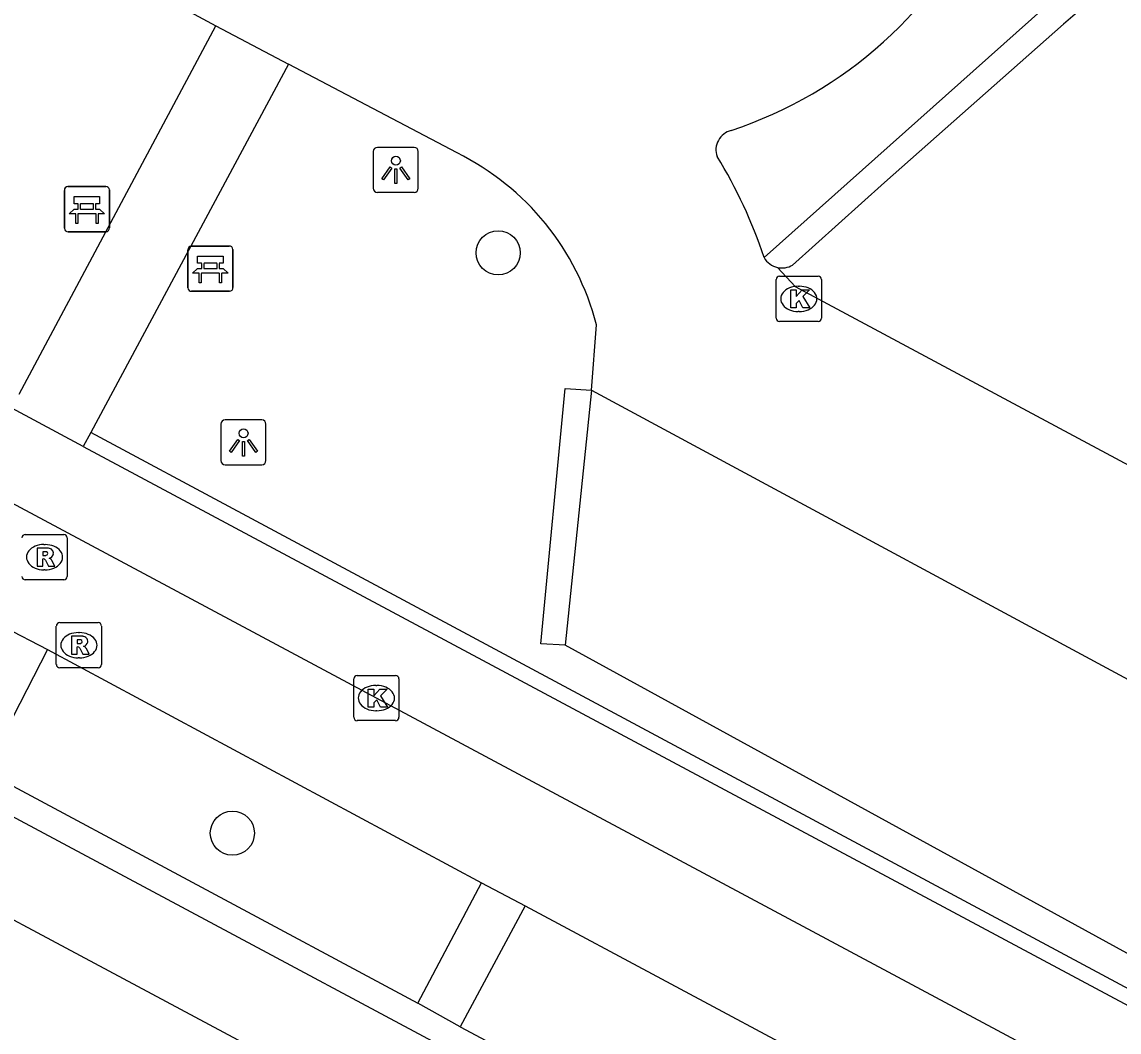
# Model space of a CAD drawing. Extents: x 159489 to 160304, y 383826 to 384530.
# Drawn here: x 160033.4 to 160057.7, y 383879.92 to 383902.28 of the extents above; entities that cross this region are included whole.
import ezdxf

# ---------------------------------------------------------------- set-up
doc = ezdxf.new("R2010")
doc.units = 0
for name, color, linetype in [('IMGEO_Bank', 7, 'Continuous'), ('IMGEO_Boom', 7, 'Continuous'), ('IMGEO_Fietspad_gesloten', 7, 'Continuous'), ('IMGEO_Haag', 7, 'Continuous'), ('IMGEO_Kolk', 7, 'Continuous'), ('IMGEO_Lichtpunt', 7, 'Continuous'), ('IMGEO_Parkeervlak_open', 7, 'Continuous'), ('IMGEO_Rijbaan_lokaal_gesloten', 7, 'Continuous'), ('IMGEO_Rijbaan_lokaal_open', 7, 'Continuous'), ('IMGEO_Rioolput', 7, 'Continuous'), ('IMGEO_Voetpad_open', 7, 'Continuous')]:
    doc.layers.add(name, color=color, linetype=linetype)

msp = doc.modelspace()

# ---------------------------------------------------------------- linework, layer by layer
at = {"layer": 'IMGEO_Bank'}
for p, q in [((160034.414, 383898.638), (160035.255, 383898.638)), ((160035.255, 383898.638), (160034.414, 383898.638)), ((160034.339, 383897.713), (160034.339, 383898.554)), ((160034.339, 383898.554), (160034.339, 383897.713)), ((160035.339, 383898.563), (160035.339, 383897.722)), ((160035.339, 383897.722), (160035.339, 383898.563)), ((160034.648, 383898.144), (160034.648, 383898.25)), ((160034.692, 383898.25), (160034.692, 383898.144)), ((160034.98, 383898.256), (160034.698, 383898.256)), ((160034.698, 383898.138), (160034.98, 383898.138)), ((160034.986, 383898.144), (160034.986, 383898.25)), ((160035.03, 383898.25), (160035.03, 383898.144)), ((160035.036, 383898.036), (160034.643, 383898.036)), ((160035.264, 383897.638), (160034.423, 383897.638)), ((160034.423, 383897.638), (160035.264, 383897.638)), ((160037.074, 383896.395), (160037.074, 383897.236)), ((160037.074, 383897.236), (160037.074, 383896.395)), ((160037.149, 383897.32), (160037.99, 383897.32)), ((160037.99, 383897.32), (160037.149, 383897.32)), ((160038.074, 383897.245), (160038.074, 383896.404)), ((160038.074, 383896.404), (160038.074, 383897.245)), ((160037.383, 383896.826), (160037.383, 383896.932)), ((160037.427, 383896.932), (160037.427, 383896.826)), ((160037.715, 383896.938), (160037.433, 383896.938)), ((160037.721, 383896.826), (160037.721, 383896.932)), ((160037.765, 383896.932), (160037.765, 383896.826)), ((160037.771, 383896.718), (160037.378, 383896.718)), ((160037.433, 383896.82), (160037.715, 383896.82)), ((160037.999, 383896.32), (160037.158, 383896.32)), ((160037.158, 383896.32), (160037.999, 383896.32))]:
    msp.add_line(p, q, dxfattribs=at)
for points in [[(160034.642, 383898.256), (160034.556, 383898.256), (160034.556, 383898.417), (160035.119, 383898.417), (160035.119, 383898.256), (160035.036, 383898.256)], [(160034.586, 383898.036), (160034.444, 383898.036), (160034.556, 383898.138), (160034.642, 383898.138)], [(160035.036, 383898.138), (160035.119, 383898.138), (160035.231, 383898.036), (160035.092, 383898.036)], [(160034.636, 383898.029), (160034.636, 383897.822), (160034.593, 383897.822), (160034.593, 383898.029)], [(160035.086, 383898.029), (160035.086, 383897.822), (160035.042, 383897.822), (160035.042, 383898.029)], [(160037.377, 383896.938), (160037.291, 383896.938), (160037.291, 383897.099), (160037.854, 383897.099), (160037.854, 383896.938), (160037.771, 383896.938)], [(160037.321, 383896.718), (160037.179, 383896.718), (160037.291, 383896.82), (160037.377, 383896.82)], [(160037.371, 383896.711), (160037.371, 383896.504), (160037.328, 383896.504), (160037.328, 383896.711)], [(160037.771, 383896.82), (160037.854, 383896.82), (160037.966, 383896.718), (160037.827, 383896.718)], [(160037.821, 383896.711), (160037.821, 383896.504), (160037.777, 383896.504), (160037.777, 383896.711)]]:
    msp.add_lwpolyline(points, dxfattribs=at)
for centre, radius, start, end in [((160034.417, 383898.56), 0.0779, 92.4484, 184.2845), ((160034.417, 383898.56), 0.0779, 92.4484, 184.2845), ((160035.261, 383898.56), 0.0779, 2.4484, 94.2845), ((160035.261, 383898.56), 0.0779, 2.4484, 94.2845), ((160034.641, 383898.249), 0.00671, 2.8957, 87.1043), ((160034.641, 383898.145), 0.00671, 272.8957, 357.1043), ((160034.698, 383898.249), 0.00671, 92.8957, 177.1043), ((160034.698, 383898.145), 0.00671, 182.8957, 267.1043), ((160034.98, 383898.249), 0.00671, 2.8957, 87.1043), ((160034.98, 383898.145), 0.00671, 272.8957, 357.1043), ((160035.037, 383898.249), 0.00671, 92.8957, 177.1043), ((160035.037, 383898.145), 0.00671, 182.8957, 267.1043), ((160034.586, 383898.029), 0.00671, 2.8957, 87.1043), ((160034.643, 383898.029), 0.00671, 92.8957, 177.1043), ((160035.035, 383898.029), 0.00671, 2.8957, 87.1043), ((160035.092, 383898.029), 0.00671, 92.8957, 177.1043), ((160034.417, 383897.716), 0.0779, 182.4484, 274.2845), ((160034.417, 383897.716), 0.0779, 182.4484, 274.2845), ((160035.261, 383897.716), 0.0779, 272.4484, 4.2845), ((160035.261, 383897.716), 0.0779, 272.4484, 4.2845), ((160037.152, 383897.242), 0.0779, 92.4484, 184.2845), ((160037.152, 383897.242), 0.0779, 92.4484, 184.2845), ((160037.996, 383897.242), 0.0779, 2.4484, 94.2845), ((160037.996, 383897.242), 0.0779, 2.4484, 94.2845), ((160037.376, 383896.931), 0.00671, 2.8957, 87.1043), ((160037.433, 383896.931), 0.00671, 92.8957, 177.1043), ((160037.715, 383896.931), 0.00671, 2.8957, 87.1043), ((160037.772, 383896.931), 0.00671, 92.8957, 177.1043), ((160037.321, 383896.711), 0.00671, 2.8957, 87.1043), ((160037.378, 383896.711), 0.00671, 92.8957, 177.1043), ((160037.376, 383896.827), 0.00671, 272.8957, 357.1043), ((160037.433, 383896.827), 0.00671, 182.8957, 267.1043), ((160037.715, 383896.827), 0.00671, 272.8957, 357.1043), ((160037.772, 383896.827), 0.00671, 182.8957, 267.1043), ((160037.77, 383896.711), 0.00671, 2.8957, 87.1043), ((160037.827, 383896.711), 0.00671, 92.8957, 177.1043), ((160037.152, 383896.398), 0.0779, 182.4484, 274.2845), ((160037.152, 383896.398), 0.0779, 182.4484, 274.2845), ((160037.996, 383896.398), 0.0779, 272.4484, 4.2845), ((160037.996, 383896.398), 0.0779, 272.4484, 4.2845)]:
    msp.add_arc(centre, radius, start, end, dxfattribs=at)
at = {"layer": 'IMGEO_Boom'}
for centre in [(160043.948, 383897.171), (160038.06, 383884.319)]:
    msp.add_circle(centre, 0.489, dxfattribs=at)
at = {"layer": 'IMGEO_Fietspad_gesloten'}
for points in [[(160107.086, 383852.085), (159924.27, 383949.901)], [(160032.997, 383888.885), (160033.965, 383888.389)], [(160033.965, 383888.389), (160043.579, 383883.217)], [(160043.579, 383883.217), (160044.542, 383882.709)], [(160044.542, 383882.709), (160054.221, 383877.527)]]:
    msp.add_lwpolyline(points, dxfattribs=at)
at = {"layer": 'IMGEO_Haag'}
msp.add_lwpolyline([(160107.853, 383854.104), (160100.788, 383857.884), (160034.924, 383893.192)], dxfattribs=at)
at = {"layer": 'IMGEO_Kolk'}
for p, q in [((160050.105, 383895.725), (160050.105, 383896.577)), ((160050.18, 383896.651), (160051.032, 383896.651)), ((160050.593, 383896.431), (160050.618, 383896.431)), ((160051.106, 383896.577), (160051.106, 383895.725)), ((160050.616, 383895.871), (160050.591, 383895.871)), ((160051.032, 383895.651), (160050.18, 383895.651)), ((160040.749, 383886.885), (160040.749, 383887.737)), ((160040.824, 383887.811), (160041.676, 383887.811)), ((160041.75, 383887.737), (160041.75, 383886.885)), ((160041.237, 383887.591), (160041.262, 383887.591)), ((160041.26, 383887.031), (160041.235, 383887.031)), ((160041.676, 383886.811), (160040.824, 383886.811))]:
    msp.add_line(p, q, dxfattribs=at)
for points in [[(160050.105, 383895.725), (160050.105, 383896.577)], [(160050.18, 383896.651), (160051.032, 383896.651)], [(160051.106, 383896.577), (160051.106, 383895.725)], [(160050.426, 383896.351), (160050.549, 383896.351), (160050.549, 383896.2), (160050.679, 383896.351), (160050.843, 383896.351), (160050.697, 383896.2), (160050.85, 383895.951), (160050.698, 383895.951), (160050.613, 383896.115), (160050.549, 383896.048), (160050.549, 383895.951), (160050.426, 383895.951), (160050.426, 383896.351)], [(160051.032, 383895.651), (160050.18, 383895.651)], [(160040.749, 383886.885), (160040.749, 383887.737)], [(160040.824, 383887.811), (160041.676, 383887.811)], [(160041.75, 383887.737), (160041.75, 383886.885)], [(160041.07, 383887.511), (160041.193, 383887.511), (160041.193, 383887.36), (160041.323, 383887.511), (160041.487, 383887.511), (160041.341, 383887.36), (160041.494, 383887.111), (160041.342, 383887.111), (160041.257, 383887.275), (160041.193, 383887.208), (160041.193, 383887.111), (160041.07, 383887.111), (160041.07, 383887.511)], [(160041.676, 383886.811), (160040.824, 383886.811)]]:
    msp.add_lwpolyline(points, dxfattribs=at)
for centre, start, end in [((160050.182, 383896.575), 91.552, 178.448), ((160050.182, 383896.575), 91.552, 178.448), ((160051.03, 383896.575), 1.552, 88.448), ((160051.03, 383896.575), 1.552, 88.448), ((160050.182, 383895.727), 181.552, 268.448), ((160050.182, 383895.727), 181.552, 268.448), ((160051.03, 383895.727), 271.552, 358.448), ((160051.03, 383895.727), 271.552, 358.448), ((160040.826, 383887.735), 91.552, 178.448), ((160040.826, 383887.735), 91.552, 178.448), ((160041.674, 383887.735), 1.552, 88.448), ((160041.674, 383887.735), 1.552, 88.448), ((160040.826, 383886.887), 181.552, 268.448), ((160040.826, 383886.887), 181.552, 268.448), ((160041.674, 383886.887), 271.552, 358.448), ((160041.674, 383886.887), 271.552, 358.448)]:
    msp.add_arc(centre, 0.0765, start, end, dxfattribs=at)
for centre, major_axis, ratio, start_param, end_param in [((160050.592, 383896.151), (-0.387, 0.002), 0.722429, 4.712389, 7.853982), ((160050.617, 383896.151), (-0.39, 0.002), 0.717154, 1.570796, 4.712389), ((160041.236, 383887.311), (-0.387, 0.002), 0.722429, 4.712389, 7.853982), ((160041.261, 383887.311), (-0.39, 0.002), 0.717154, 1.570796, 4.712389)]:
    msp.add_ellipse(centre, major_axis=major_axis, ratio=ratio, start_param=start_param, end_param=end_param, dxfattribs=at)
at = {"layer": 'IMGEO_Lichtpunt'}
for p, q in [((160041.182, 383899.411), (160041.182, 383898.604)), ((160041.182, 383899.411), (160041.182, 383898.604)), ((160042.084, 383899.506), (160041.276, 383899.506)), ((160042.084, 383899.506), (160041.276, 383899.506)), ((160042.178, 383898.604), (160042.178, 383899.411)), ((160042.178, 383898.604), (160042.178, 383899.411)), ((160041.276, 383898.51), (160042.084, 383898.51)), ((160041.276, 383898.51), (160042.084, 383898.51)), ((160037.808, 383893.376), (160037.808, 383892.569)), ((160037.808, 383893.376), (160037.808, 383892.569)), ((160038.71, 383893.471), (160037.902, 383893.471)), ((160038.71, 383893.471), (160037.902, 383893.471)), ((160038.804, 383892.569), (160038.804, 383893.376)), ((160038.804, 383892.569), (160038.804, 383893.376)), ((160037.902, 383892.475), (160038.71, 383892.475)), ((160037.902, 383892.475), (160038.71, 383892.475))]:
    msp.add_line(p, q, dxfattribs=at)
for points in [[(160041.556, 383899.075), (160041.595, 383899.047), (160041.407, 383898.785), (160041.369, 383898.812), (160041.556, 383899.075)], [(160041.658, 383899.027), (160041.705, 383899.027), (160041.705, 383898.705), (160041.658, 383898.705), (160041.658, 383899.027)], [(160041.768, 383899.047), (160041.806, 383899.074), (160041.993, 383898.812), (160041.954, 383898.784), (160041.768, 383899.047)], [(160038.182, 383893.04), (160038.221, 383893.012), (160038.033, 383892.75), (160037.995, 383892.777), (160038.182, 383893.04)], [(160038.394, 383893.012), (160038.432, 383893.039), (160038.619, 383892.777), (160038.58, 383892.749), (160038.394, 383893.012)], [(160038.284, 383892.992), (160038.331, 383892.992), (160038.331, 383892.67), (160038.284, 383892.67), (160038.284, 383892.992)]]:
    msp.add_lwpolyline(points, dxfattribs=at)
for centre in [(160041.681, 383899.209), (160038.307, 383893.174)]:
    msp.add_circle(centre, 0.0994, dxfattribs=at)
for centre, start, end in [((160041.276, 383899.411), 90, 180), ((160041.276, 383899.411), 90, 180), ((160042.084, 383899.411), 0, 90), ((160042.084, 383899.411), 0, 90), ((160041.276, 383898.604), 180, 270), ((160041.276, 383898.604), 180, 270), ((160042.084, 383898.604), 270, 0), ((160042.084, 383898.604), 270, 360), ((160037.902, 383893.376), 90, 180), ((160037.902, 383893.376), 90, 180), ((160038.71, 383893.376), 0, 90), ((160038.71, 383893.376), 0, 90), ((160037.902, 383892.569), 180, 270), ((160037.902, 383892.569), 180, 270), ((160038.71, 383892.569), 270, 0), ((160038.71, 383892.569), 270, 360)]:
    msp.add_arc(centre, 0.0946, start, end, dxfattribs=at)
at = {"layer": 'IMGEO_Parkeervlak_open'}
msp.add_lwpolyline([(160107.566, 383854.914), (160103.186, 383857.288), (160090.695, 383863.956), (160065.961, 383877.226), (160045.434, 383888.48)], dxfattribs=at)
at = {"layer": 'IMGEO_Rijbaan_lokaal_gesloten'}
msp.add_lwpolyline([(160078.438, 383858.214), (159972.412, 383914.912)], dxfattribs=at)
at = {"layer": 'IMGEO_Rijbaan_lokaal_open'}
for points in [[(160076.629, 383861.444), (159976.343, 383915.107)], [(160034.201, 383904.088), (160037.691, 383902.196)], [(160037.691, 383902.196), (160039.303, 383901.351)], [(160043.036, 383899.381), (160039.303, 383901.351)], [(160119.249, 383859.982), (160116.201, 383861.232), (160050.529, 383896.42), (160050.136, 383896.847)], [(160046.014, 383894.129), (160046.122, 383895.578)], [(160046.014, 383894.129), (160109.657, 383859.82)], [(160032.58, 383885.694), (160042.167, 383880.557)], [(160043.105, 383880.034), (160042.167, 383880.557)], [(160043.105, 383880.034), (160052.805, 383874.863)]]:
    msp.add_lwpolyline(points, dxfattribs=at)
for centre, radius, start, end in [((160046.153, 383908.846), 9.439, 288.2423, 335.9374), ((160049.213, 383899.45), 0.443, 103.6487, 199.5611), ((160040.447, 383894.127), 5.857, 14.3447, 63.7715), ((160039.961, 383893.829), 10.392, 18.1496, 31.7804), ((160050.235, 383897.298), 0.462, 210.1493, 257.5919)]:
    msp.add_arc(centre, radius, start, end, dxfattribs=at)
at = {"layer": 'IMGEO_Rioolput'}
for p, q in [((160033.474, 383890.931), (160034.326, 383890.931)), ((160034.4, 383890.857), (160034.4, 383890.005)), ((160033.887, 383890.711), (160033.912, 383890.711)), ((160033.91, 383890.151), (160033.885, 383890.151)), ((160034.326, 383889.931), (160033.474, 383889.931)), ((160034.161, 383888.055), (160034.161, 383888.907)), ((160034.236, 383888.981), (160035.088, 383888.981)), ((160035.162, 383888.907), (160035.162, 383888.055)), ((160034.649, 383888.761), (160034.674, 383888.761)), ((160034.672, 383888.201), (160034.647, 383888.201)), ((160035.088, 383887.981), (160034.236, 383887.981))]:
    msp.add_line(p, q, dxfattribs=at)
for points in [[(160033.474, 383890.931), (160034.326, 383890.931)], [(160034.4, 383890.857), (160034.4, 383890.005)], [(160033.988, 383890.629), (160033.736, 383890.631), (160033.736, 383890.231)], [(160033.736, 383890.231), (160033.86, 383890.231), (160033.86, 383890.393), (160033.871, 383890.393)], [(160033.914, 383890.55), (160033.86, 383890.55), (160033.86, 383890.469)], [(160033.86, 383890.469), (160033.912, 383890.469)], [(160033.918, 383890.364), (160033.989, 383890.231), (160034.129, 383890.231), (160034.064, 383890.357)], [(160034.326, 383889.931), (160033.474, 383889.931)], [(160034.161, 383888.055), (160034.161, 383888.907)], [(160034.236, 383888.981), (160035.088, 383888.981)], [(160035.162, 383888.907), (160035.162, 383888.055)], [(160034.75, 383888.679), (160034.498, 383888.681), (160034.498, 383888.281)], [(160034.498, 383888.281), (160034.622, 383888.281), (160034.622, 383888.443), (160034.633, 383888.443)], [(160034.676, 383888.6), (160034.622, 383888.6), (160034.622, 383888.519)], [(160034.622, 383888.519), (160034.674, 383888.519)], [(160034.68, 383888.414), (160034.751, 383888.281), (160034.891, 383888.281), (160034.826, 383888.407)], [(160035.088, 383887.981), (160034.236, 383887.981)]]:
    msp.add_lwpolyline(points, dxfattribs=at)
for centre, radius, start, end in [((160033.476, 383890.855), 0.0765, 91.552, 178.448), ((160033.476, 383890.855), 0.0765, 91.552, 178.448), ((160034.324, 383890.855), 0.0765, 1.552, 88.448), ((160034.324, 383890.855), 0.0765, 1.552, 88.448), ((160033.987, 383890.519), 0.109, 350.3612, 89.416), ((160033.87, 383890.34), 0.0533, 26.0293, 88.6989), ((160033.896, 383890.658), 0.19, 274.7715, 282.9687), ((160033.92, 383890.454), 0.0964, 77.0061, 93.1865), ((160033.934, 383890.511), 0.0378, 276.6634, 79.6772), ((160033.985, 383890.519), 0.112, 277.5842, 350.9817), ((160033.969, 383890.304), 0.108, 29.5134, 73.7905), ((160033.476, 383890.007), 0.0765, 181.552, 268.448), ((160033.476, 383890.007), 0.0765, 181.552, 268.448), ((160034.324, 383890.007), 0.0765, 271.552, 358.448), ((160034.324, 383890.007), 0.0765, 271.552, 358.448), ((160034.238, 383888.905), 0.0765, 91.552, 178.448), ((160034.238, 383888.905), 0.0765, 91.552, 178.448), ((160035.086, 383888.905), 0.0765, 1.552, 88.448), ((160035.086, 383888.905), 0.0765, 1.552, 88.448), ((160034.749, 383888.569), 0.109, 350.3612, 89.416), ((160034.632, 383888.39), 0.0533, 26.0293, 88.6989), ((160034.658, 383888.708), 0.19, 274.7715, 282.9687), ((160034.682, 383888.504), 0.0964, 77.0061, 93.1865), ((160034.696, 383888.561), 0.0378, 276.6634, 79.6772), ((160034.747, 383888.569), 0.112, 277.5842, 350.9817), ((160034.731, 383888.354), 0.108, 29.5134, 73.7905), ((160034.238, 383888.057), 0.0765, 181.552, 268.448), ((160034.238, 383888.057), 0.0765, 181.552, 268.448), ((160035.086, 383888.057), 0.0765, 271.552, 358.448), ((160035.086, 383888.057), 0.0765, 271.552, 358.448)]:
    msp.add_arc(centre, radius, start, end, dxfattribs=at)
for centre, major_axis, ratio, start_param, end_param in [((160033.886, 383890.431), (-0.387, 0.002), 0.722429, 4.712389, 7.853982), ((160033.911, 383890.431), (-0.39, 0.002), 0.717154, 1.570796, 4.712389), ((160034.648, 383888.481), (-0.387, 0.002), 0.722429, 4.712389, 7.853982), ((160034.673, 383888.481), (-0.39, 0.002), 0.717154, 1.570796, 4.712389)]:
    msp.add_ellipse(centre, major_axis=major_axis, ratio=ratio, start_param=start_param, end_param=end_param, dxfattribs=at)
at = {"layer": 'IMGEO_Voetpad_open'}
for points in [[(160057.595, 383903.993), (160049.836, 383897.066)], [(160057.653, 383903.263), (160056.466, 383902.234), (160052.505, 383898.73), (160050.467, 383896.9)], [(160033.337, 383894.042), (160037.691, 383902.196)], [(160039.303, 383901.351), (160034.924, 383893.192)], [(160045.434, 383888.48), (160044.895, 383888.512), (160045.433, 383894.167), (160046.014, 383894.129)], [(160046.014, 383894.129), (160045.434, 383888.48)], [(160034.758, 383892.883), (160033.172, 383893.732)], [(160034.924, 383893.192), (160034.758, 383892.883)], [(160034.758, 383892.883), (160100.654, 383857.631), (160107.721, 383853.85)], [(160033.965, 383888.389), (160032.58, 383885.694)], [(160042.167, 383880.557), (160043.579, 383883.217)], [(160044.542, 383882.709), (160043.105, 383880.034)]]:
    msp.add_lwpolyline(points, dxfattribs=at)
msp.add_arc((160050.235, 383897.291), 0.455, 257.4966, 300.6974, dxfattribs=at)

doc.saveas('drawing.dxf')
